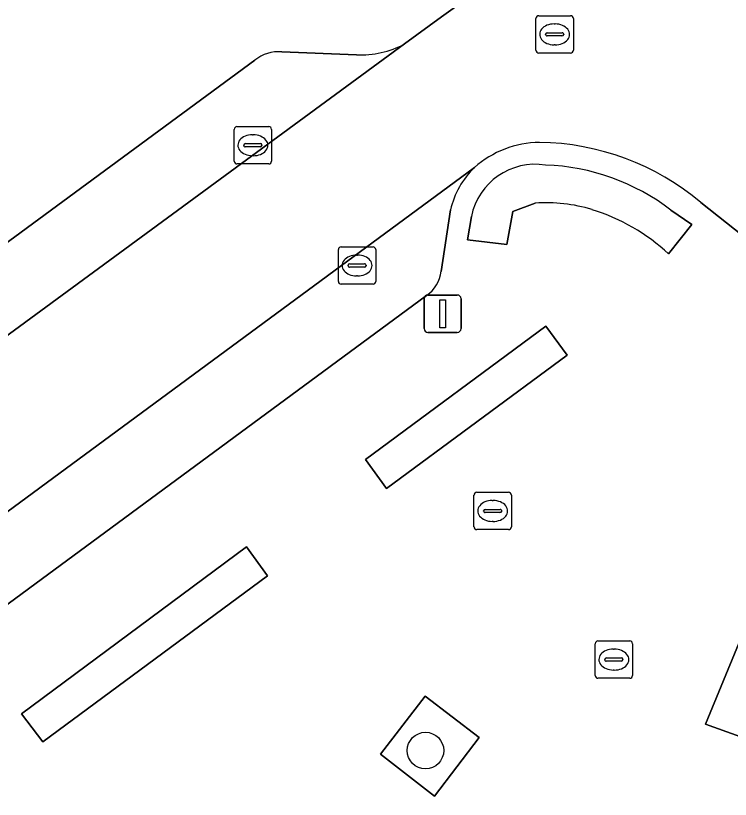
# Model space of a CAD drawing. Extents: x 159817 to 160765, y 380688 to 381638.
# Drawn here: x 160061.03 to 160080.17, y 381446.71 to 381467.7 of the extents above; entities that cross this region are included whole.
import ezdxf

# ---------------------------------------------------------------- set-up
doc = ezdxf.new("R2010")
doc.units = 0
for name, color, linetype in [('IMGEO_Boom', 7, 'Continuous'), ('IMGEO_Groenvoorziening', 7, 'Continuous'), ('IMGEO_Haag', 7, 'Continuous'), ('IMGEO_Kolk', 7, 'Continuous'), ('IMGEO_Lichtmast', 7, 'Continuous'), ('IMGEO_Parkeervlak_open', 7, 'Continuous'), ('IMGEO_Rijbaan_lokaal_open', 7, 'Continuous'), ('IMGEO_Rioolput', 7, 'Continuous'), ('IMGEO_Voetpad_open', 7, 'Continuous')]:
    doc.layers.add(name, color=color, linetype=linetype)

msp = doc.modelspace()

# ---------------------------------------------------------------- linework, layer by layer
at = {"layer": 'IMGEO_Boom'}
msp.add_circle((160072.003, 381448.017), 0.489, dxfattribs=at)
at = {"layer": 'IMGEO_Groenvoorziening'}
for points in [[(160073.232, 381462.321), (160073.13, 381461.693), (160074.182, 381461.572), (160074.346, 381462.453), (160074.938, 381462.677)], [(160078.513, 381461.318), (160079.132, 381462.112), (160078.576, 381462.493)]]:
    msp.add_lwpolyline(points, dxfattribs=at)
for points in [[(160075.797, 381458.61), (160075.23, 381459.386), (160070.399, 381455.816), (160070.958, 381455.034)], [(160082.683, 381453.905), (160081.787, 381454.268), (160079.502, 381448.725), (160080.418, 381448.39)], [(160067.775, 381452.699), (160067.21, 381453.476), (160061.184, 381449.003), (160061.751, 381448.246)], [(160070.798, 381447.919), (160072.245, 381446.794), (160073.441, 381448.37), (160071.996, 381449.473)]]:
    msp.add_lwpolyline(points, close=True, dxfattribs=at)
for centre, radius, start, end in [((160074.944, 381461.975), 1.746, 80.9383, 168.5838), ((160075.015, 381457.862), 5.841, 52.4446, 88.0036), ((160075.256, 381458.647), 4.043, 72.6232, 94.5068), ((160074.95, 381457.528), 5.202, 46.7682, 73.0881)]:
    msp.add_arc(centre, radius, start, end, dxfattribs=at)
at = {"layer": 'IMGEO_Haag'}
for points in [[(160073.232, 381462.321), (160073.13, 381461.693), (160074.182, 381461.572), (160074.346, 381462.453), (160074.938, 381462.677)], [(160078.513, 381461.318), (160079.132, 381462.112), (160078.576, 381462.493)]]:
    msp.add_lwpolyline(points, dxfattribs=at)
for points in [[(160075.797, 381458.61), (160075.23, 381459.386), (160070.399, 381455.816), (160070.958, 381455.034)], [(160082.683, 381453.905), (160081.787, 381454.268), (160079.502, 381448.725), (160080.418, 381448.39)], [(160067.775, 381452.699), (160067.21, 381453.476), (160061.184, 381449.003), (160061.751, 381448.246)]]:
    msp.add_lwpolyline(points, close=True, dxfattribs=at)
for centre, radius, start, end in [((160074.944, 381461.975), 1.746, 80.9383, 168.5838), ((160075.015, 381457.862), 5.841, 52.4446, 88.0036), ((160075.256, 381458.647), 4.043, 72.6232, 94.5068), ((160074.95, 381457.528), 5.202, 46.7682, 73.0881)]:
    msp.add_arc(centre, radius, start, end, dxfattribs=at)
at = {"layer": 'IMGEO_Kolk'}
for p, q in [((160066.879, 381463.804), (160066.879, 381464.656)), ((160066.954, 381464.73), (160067.806, 381464.73)), ((160067.88, 381464.656), (160067.88, 381463.804)), ((160067.367, 381464.51), (160067.392, 381464.51)), ((160067.138, 381464.224), (160067.138, 381464.236)), ((160067.576, 381464.187), (160067.178, 381464.187)), ((160067.181, 381464.273), (160067.579, 381464.273)), ((160067.622, 381464.236), (160067.622, 381464.224)), ((160067.39, 381463.95), (160067.365, 381463.95)), ((160067.806, 381463.73), (160066.954, 381463.73)), ((160069.671, 381460.583), (160069.671, 381461.435)), ((160069.746, 381461.509), (160070.598, 381461.509)), ((160070.672, 381461.435), (160070.672, 381460.583)), ((160070.159, 381461.289), (160070.184, 381461.289)), ((160069.93, 381461.003), (160069.93, 381461.015)), ((160069.973, 381461.052), (160070.371, 381461.052)), ((160070.414, 381461.015), (160070.414, 381461.003)), ((160070.368, 381460.966), (160069.97, 381460.966)), ((160070.182, 381460.729), (160070.157, 381460.729)), ((160070.598, 381460.509), (160069.746, 381460.509)), ((160073.377, 381454.934), (160074.229, 381454.934)), ((160073.302, 381454.008), (160073.302, 381454.86)), ((160073.79, 381454.714), (160073.815, 381454.714)), ((160074.303, 381454.86), (160074.303, 381454.008)), ((160073.604, 381454.477), (160074.002, 381454.477)), ((160073.561, 381454.428), (160073.561, 381454.44)), ((160073.999, 381454.391), (160073.601, 381454.391)), ((160074.045, 381454.44), (160074.045, 381454.428)), ((160073.813, 381454.154), (160073.788, 381454.154)), ((160074.229, 381453.934), (160073.377, 381453.934)), ((160076.622, 381450.953), (160077.474, 381450.953)), ((160076.547, 381450.027), (160076.547, 381450.879)), ((160077.035, 381450.733), (160077.06, 381450.733)), ((160077.548, 381450.879), (160077.548, 381450.027)), ((160076.849, 381450.496), (160077.247, 381450.496)), ((160076.806, 381450.447), (160076.806, 381450.459)), ((160077.244, 381450.41), (160076.846, 381450.41)), ((160077.29, 381450.459), (160077.29, 381450.447)), ((160077.058, 381450.173), (160077.033, 381450.173)), ((160077.474, 381449.953), (160076.622, 381449.953))]:
    msp.add_line(p, q, dxfattribs=at)
for points in [[(160066.879, 381463.804), (160066.879, 381464.656)], [(160066.954, 381464.73), (160067.806, 381464.73)], [(160067.88, 381464.656), (160067.88, 381463.804)], [(160067.806, 381463.73), (160066.954, 381463.73)], [(160069.671, 381460.583), (160069.671, 381461.435)], [(160069.746, 381461.509), (160070.598, 381461.509)], [(160070.672, 381461.435), (160070.672, 381460.583)], [(160070.598, 381460.509), (160069.746, 381460.509)], [(160073.377, 381454.934), (160074.229, 381454.934)], [(160073.302, 381454.008), (160073.302, 381454.86)], [(160074.303, 381454.86), (160074.303, 381454.008)], [(160074.229, 381453.934), (160073.377, 381453.934)], [(160076.622, 381450.953), (160077.474, 381450.953)], [(160076.547, 381450.027), (160076.547, 381450.879)], [(160077.548, 381450.879), (160077.548, 381450.027)], [(160077.474, 381449.953), (160076.622, 381449.953)]]:
    msp.add_lwpolyline(points, dxfattribs=at)
for centre, radius, start, end in [((160066.956, 381464.654), 0.0765, 91.552, 178.448), ((160066.956, 381464.654), 0.0765, 91.552, 178.448), ((160067.804, 381464.654), 0.0765, 1.552, 88.448), ((160067.804, 381464.654), 0.0765, 1.552, 88.448), ((160067.178, 381464.233), 0.0403, 85.8775, 175.7526), ((160067.175, 381464.223), 0.0366, 178.938, 274.7102), ((160067.579, 381464.23), 0.043, 264.8664, 352.4533), ((160067.583, 381464.235), 0.0386, 1.7309, 96.639), ((160066.956, 381463.806), 0.0765, 181.552, 268.448), ((160066.956, 381463.806), 0.0765, 181.552, 268.448), ((160067.804, 381463.806), 0.0765, 271.552, 358.448), ((160067.804, 381463.806), 0.0765, 271.552, 358.448), ((160069.748, 381461.433), 0.0765, 91.552, 178.448), ((160069.748, 381461.433), 0.0765, 91.552, 178.448), ((160070.596, 381461.433), 0.0765, 1.552, 88.448), ((160070.596, 381461.433), 0.0765, 1.552, 88.448), ((160069.97, 381461.012), 0.0403, 85.8775, 175.7526), ((160069.967, 381461.002), 0.0366, 178.938, 274.7102), ((160070.371, 381461.009), 0.043, 264.8664, 352.4533), ((160070.375, 381461.014), 0.0386, 1.7309, 96.639), ((160069.748, 381460.585), 0.0765, 181.552, 268.448), ((160069.748, 381460.585), 0.0765, 181.552, 268.448), ((160070.596, 381460.585), 0.0765, 271.552, 358.448), ((160070.596, 381460.585), 0.0765, 271.552, 358.448), ((160073.379, 381454.858), 0.0765, 91.552, 178.448), ((160073.379, 381454.858), 0.0765, 91.552, 178.448), ((160074.227, 381454.858), 0.0765, 1.552, 88.448), ((160074.227, 381454.858), 0.0765, 1.552, 88.448), ((160073.601, 381454.437), 0.0403, 85.8775, 175.7526), ((160074.006, 381454.439), 0.0386, 1.7309, 96.639), ((160073.598, 381454.427), 0.0366, 178.938, 274.7102), ((160074.002, 381454.434), 0.043, 264.8664, 352.4533), ((160073.379, 381454.01), 0.0765, 181.552, 268.448), ((160073.379, 381454.01), 0.0765, 181.552, 268.448), ((160074.227, 381454.01), 0.0765, 271.552, 358.448), ((160074.227, 381454.01), 0.0765, 271.552, 358.448), ((160076.624, 381450.877), 0.0765, 91.552, 178.448), ((160076.624, 381450.877), 0.0765, 91.552, 178.448), ((160077.472, 381450.877), 0.0765, 1.552, 88.448), ((160077.472, 381450.877), 0.0765, 1.552, 88.448), ((160076.846, 381450.456), 0.0403, 85.8775, 175.7526), ((160077.251, 381450.458), 0.0386, 1.7309, 96.639), ((160076.843, 381450.446), 0.0366, 178.938, 274.7102), ((160077.247, 381450.453), 0.043, 264.8664, 352.4533), ((160076.624, 381450.029), 0.0765, 181.552, 268.448), ((160076.624, 381450.029), 0.0765, 181.552, 268.448), ((160077.472, 381450.029), 0.0765, 271.552, 358.448), ((160077.472, 381450.029), 0.0765, 271.552, 358.448)]:
    msp.add_arc(centre, radius, start, end, dxfattribs=at)
for centre, major_axis, ratio, start_param, end_param in [((160067.366, 381464.23), (-0.387, 0.002), 0.722429, 4.712389, 7.853982), ((160067.391, 381464.23), (-0.39, 0.002), 0.717154, 1.570796, 4.712389), ((160070.158, 381461.009), (-0.387, 0.002), 0.722429, 4.712389, 7.853982), ((160070.183, 381461.009), (-0.39, 0.002), 0.717154, 1.570796, 4.712389), ((160073.789, 381454.434), (-0.387, 0.002), 0.722429, 4.712389, 7.853982), ((160073.814, 381454.434), (-0.39, 0.002), 0.717154, 1.570796, 4.712389), ((160077.034, 381450.453), (-0.387, 0.002), 0.722429, 4.712389, 7.853982), ((160077.059, 381450.453), (-0.39, 0.002), 0.717154, 1.570796, 4.712389)]:
    msp.add_ellipse(centre, major_axis=major_axis, ratio=ratio, start_param=start_param, end_param=end_param, dxfattribs=at)
at = {"layer": 'IMGEO_Lichtmast'}
for p, q in [((160072.066, 381460.219), (160072.856, 381460.219)), ((160072.856, 381460.219), (160072.066, 381460.219)), ((160071.966, 381459.319), (160071.966, 381460.119)), ((160071.966, 381460.119), (160071.966, 381459.319)), ((160072.956, 381460.119), (160072.956, 381459.319)), ((160072.956, 381459.319), (160072.956, 381460.119)), ((160072.856, 381459.219), (160072.066, 381459.219)), ((160072.066, 381459.219), (160072.856, 381459.219))]:
    msp.add_line(p, q, dxfattribs=at)
msp.add_lwpolyline([(160072.386, 381460.094), (160072.536, 381460.094), (160072.536, 381459.344), (160072.386, 381459.344), (160072.386, 381460.094)], dxfattribs=at)
for centre, start, end in [((160072.066, 381460.119), 90, 180), ((160072.066, 381460.119), 90, 180), ((160072.856, 381460.119), 0, 90), ((160072.856, 381460.119), 360, 90), ((160072.066, 381459.319), 180, 270), ((160072.066, 381459.319), 180, 270), ((160072.856, 381459.319), 270, 0), ((160072.856, 381459.319), 270, 0)]:
    msp.add_arc(centre, 0.1, start, end, dxfattribs=at)
at = {"layer": 'IMGEO_Parkeervlak_open'}
for points in [[(160047.299, 381449.724), (160047.631, 381449.677), (160047.723, 381449.532), (160071.444, 381466.944)], [(160070.153, 381466.655), (160068.153, 381466.732)], [(160067.431, 381466.507), (160049.257, 381453.137)], [(160073.316, 381463.635), (160050.029, 381446.475), (160050.226, 381446.2), (160050.44, 381446.355)], [(160072.421, 381460.853), (160072.671, 381462.497)], [(160053.453, 381446.521), (160072.031, 381460.205)]]:
    msp.add_lwpolyline(points, dxfattribs=at)
for centre, radius, start, end in [((160070.275, 381469.137), 2.485, 267.1821, 298.054), ((160068.069, 381465.731), 1.005, 85.2057, 129.4119), ((160074.894, 381461.989), 2.28, 133.7868, 167.1255), ((160071.502, 381460.965), 0.926, 304.8431, 353.0734)]:
    msp.add_arc(centre, radius, start, end, dxfattribs=at)
at = {"layer": 'IMGEO_Rijbaan_lokaal_open'}
for points in [[(160075.646, 381469.98), (160074.954, 381469.487), (160072.43, 381467.667), (160071.444, 381466.944), (160047.723, 381449.532), (160050.029, 381446.475), (160073.316, 381463.635)], [(160079.38, 381462.696), (160082.812, 381459.971), (160085.12, 381462.991), (160085.901, 381464.022), (160078.906, 381469.324), (160078.379, 381469.755)]]:
    msp.add_lwpolyline(points, dxfattribs=at)
for centre, radius, start, end in [((160075.092, 381461.629), 2.679, 90.7506, 131.5183), ((160074.959, 381457.443), 6.866, 49.9162, 89.1839)]:
    msp.add_arc(centre, radius, start, end, dxfattribs=at)
at = {"layer": 'IMGEO_Rioolput'}
for p, q in [((160075.037, 381467.701), (160075.889, 381467.701)), ((160074.962, 381466.775), (160074.962, 381467.627)), ((160075.963, 381467.627), (160075.963, 381466.775)), ((160075.45, 381467.481), (160075.475, 381467.481)), ((160075.221, 381467.195), (160075.221, 381467.207)), ((160075.659, 381467.158), (160075.261, 381467.158)), ((160075.264, 381467.244), (160075.662, 381467.244)), ((160075.705, 381467.207), (160075.705, 381467.195)), ((160075.473, 381466.921), (160075.448, 381466.921)), ((160075.889, 381466.701), (160075.037, 381466.701))]:
    msp.add_line(p, q, dxfattribs=at)
for points in [[(160075.037, 381467.701), (160075.889, 381467.701)], [(160074.962, 381466.775), (160074.962, 381467.627)], [(160075.963, 381467.627), (160075.963, 381466.775)], [(160075.889, 381466.701), (160075.037, 381466.701)]]:
    msp.add_lwpolyline(points, dxfattribs=at)
for centre, radius, start, end in [((160075.039, 381467.625), 0.0765, 91.552, 178.448), ((160075.039, 381467.625), 0.0765, 91.552, 178.448), ((160075.887, 381467.625), 0.0765, 1.552, 88.448), ((160075.887, 381467.625), 0.0765, 1.552, 88.448), ((160075.261, 381467.204), 0.0403, 85.8775, 175.7526), ((160075.258, 381467.194), 0.0366, 178.938, 274.7102), ((160075.662, 381467.201), 0.043, 264.8664, 352.4533), ((160075.666, 381467.206), 0.0386, 1.7309, 96.639), ((160075.039, 381466.777), 0.0765, 181.552, 268.448), ((160075.039, 381466.777), 0.0765, 181.552, 268.448), ((160075.887, 381466.777), 0.0765, 271.552, 358.448), ((160075.887, 381466.777), 0.0765, 271.552, 358.448)]:
    msp.add_arc(centre, radius, start, end, dxfattribs=at)
for centre, major_axis, ratio, start_param, end_param in [((160075.449, 381467.201), (-0.387, 0.002), 0.722429, 4.712389, 7.853982), ((160075.474, 381467.201), (-0.39, 0.002), 0.717154, 1.570796, 4.712389)]:
    msp.add_ellipse(centre, major_axis=major_axis, ratio=ratio, start_param=start_param, end_param=end_param, dxfattribs=at)
at = {"layer": 'IMGEO_Voetpad_open'}
for points in [[(160071.444, 381466.944), (160072.43, 381467.667), (160074.954, 381469.487), (160075.646, 381469.98)], [(160068.153, 381466.732), (160070.153, 381466.655)], [(160049.257, 381453.137), (160067.431, 381466.507)], [(160074.938, 381462.677), (160074.346, 381462.453), (160074.182, 381461.572), (160073.13, 381461.693), (160073.232, 381462.321)], [(160084.194, 381458.86), (160082.812, 381459.971), (160079.38, 381462.696)], [(160072.671, 381462.497), (160072.421, 381460.853)], [(160078.576, 381462.493), (160079.132, 381462.112), (160078.513, 381461.318)], [(160072.031, 381460.205), (160053.453, 381446.521)]]:
    msp.add_lwpolyline(points, dxfattribs=at)
for points in [[(160070.958, 381455.034), (160070.399, 381455.816), (160075.23, 381459.386), (160075.797, 381458.61)], [(160081.787, 381454.268), (160082.683, 381453.905), (160080.418, 381448.39), (160079.502, 381448.725)], [(160061.751, 381448.246), (160061.184, 381449.003), (160067.21, 381453.476), (160067.775, 381452.699)], [(160070.798, 381447.919), (160071.996, 381449.473), (160073.441, 381448.37), (160072.245, 381446.794)]]:
    msp.add_lwpolyline(points, close=True, dxfattribs=at)
for centre, radius, start, end in [((160070.275, 381469.137), 2.485, 267.1821, 298.054), ((160068.069, 381465.731), 1.005, 85.2057, 129.4119), ((160075.092, 381461.629), 2.679, 90.7506, 131.5183), ((160074.959, 381457.443), 6.866, 49.9162, 89.1839), ((160074.944, 381461.975), 1.746, 80.9383, 168.5838), ((160074.894, 381461.989), 2.28, 133.7868, 167.1255), ((160075.015, 381457.862), 5.841, 52.4446, 88.0036), ((160075.256, 381458.647), 4.043, 72.6232, 94.5068), ((160074.95, 381457.528), 5.202, 46.7682, 73.0881), ((160071.502, 381460.965), 0.926, 304.8431, 353.0734)]:
    msp.add_arc(centre, radius, start, end, dxfattribs=at)

doc.saveas('drawing.dxf')
